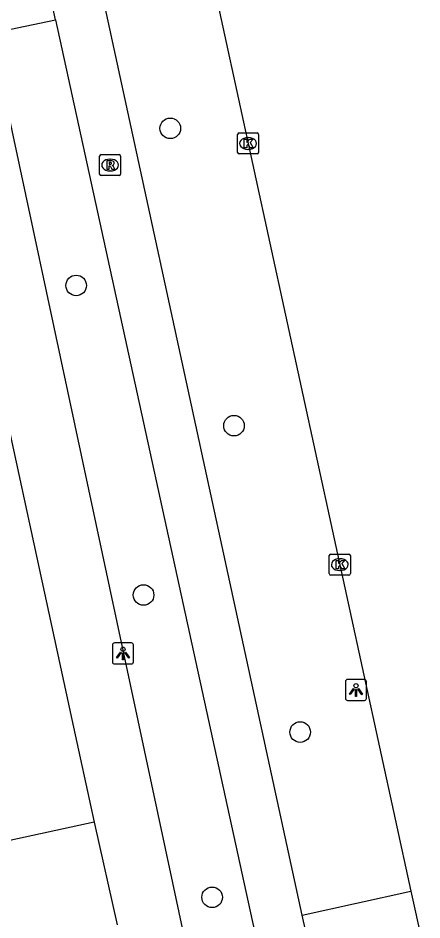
# Model space of a CAD drawing. Extents: x 160037 to 160839, y 385326 to 386441.
# Drawn here: x 160643.55 to 160662.75, y 386153.92 to 386196.78 of the extents above; entities that cross this region are included whole.
import ezdxf

# ---------------------------------------------------------------- set-up
doc = ezdxf.new("R2010")
doc.units = 0
for name, color, linetype in [('IMGEO_Boom', 7, 'Continuous'), ('IMGEO_Fietspad_gesloten', 7, 'Continuous'), ('IMGEO_Kolk', 7, 'Continuous'), ('IMGEO_Lichtpunt', 7, 'Continuous'), ('IMGEO_Rijbaan_lokaal_gesloten', 7, 'Continuous'), ('IMGEO_Rioolput', 7, 'Continuous'), ('IMGEO_Voetpad_open', 7, 'Continuous')]:
    doc.layers.add(name, color=color, linetype=linetype)

msp = doc.modelspace()

# ---------------------------------------------------------------- linework, layer by layer
at = {"layer": 'IMGEO_Boom'}
for centre in [(160650.787, 386191.533), (160646.315, 386184.069), (160653.816, 386177.404), (160649.517, 386169.359), (160656.961, 386162.845), (160652.777, 386154.994)]:
    msp.add_circle(centre, 0.489, dxfattribs=at)
at = {"layer": 'IMGEO_Fietspad_gesloten'}
for points in [[(160657.055, 386154.143), (160647.386, 386198.679), (160636.094, 386250.686), (160624.457, 386303.72), (160622.534, 386311.847), (160620.91, 386317.905), (160618.67, 386325.412), (160616.315, 386332.541), (160613.894, 386338.952), (160609.405, 386349.023)], [(160645.338, 386196.693), (160645.016, 386198.179)], [(160645.338, 386196.693), (160654.791, 386153.384)], [(160657.58, 386151.817), (160657.055, 386154.143)]]:
    msp.add_lwpolyline(points, dxfattribs=at)
at = {"layer": 'IMGEO_Kolk'}
for p, q in [((160654.06, 386191.316), (160654.912, 386191.316)), ((160653.985, 386190.39), (160653.985, 386191.242)), ((160654.473, 386191.096), (160654.498, 386191.096)), ((160654.986, 386191.242), (160654.986, 386190.39)), ((160654.496, 386190.536), (160654.471, 386190.536)), ((160654.912, 386190.316), (160654.06, 386190.316)), ((160658.344, 386170.377), (160658.344, 386171.229)), ((160658.419, 386171.303), (160659.271, 386171.303)), ((160659.345, 386171.229), (160659.345, 386170.377)), ((160658.832, 386171.083), (160658.857, 386171.083)), ((160658.855, 386170.523), (160658.83, 386170.523)), ((160659.271, 386170.303), (160658.419, 386170.303))]:
    msp.add_line(p, q, dxfattribs=at)
for points in [[(160654.06, 386191.316), (160654.912, 386191.316)], [(160653.985, 386190.39), (160653.985, 386191.242)], [(160654.306, 386191.016), (160654.429, 386191.016), (160654.429, 386190.865), (160654.559, 386191.016), (160654.723, 386191.016), (160654.577, 386190.865), (160654.73, 386190.616), (160654.578, 386190.616), (160654.493, 386190.78), (160654.429, 386190.713), (160654.429, 386190.616), (160654.306, 386190.616), (160654.306, 386191.016)], [(160654.986, 386191.242), (160654.986, 386190.39)], [(160654.912, 386190.316), (160654.06, 386190.316)], [(160658.344, 386170.377), (160658.344, 386171.229)], [(160658.419, 386171.303), (160659.271, 386171.303)], [(160659.345, 386171.229), (160659.345, 386170.377)], [(160658.665, 386171.003), (160658.788, 386171.003), (160658.788, 386170.852), (160658.918, 386171.003), (160659.082, 386171.003), (160658.936, 386170.852), (160659.089, 386170.603), (160658.937, 386170.603), (160658.852, 386170.767), (160658.788, 386170.7), (160658.788, 386170.603), (160658.665, 386170.603), (160658.665, 386171.003)], [(160659.271, 386170.303), (160658.419, 386170.303)]]:
    msp.add_lwpolyline(points, dxfattribs=at)
for centre, start, end in [((160654.062, 386191.24), 91.552, 178.448), ((160654.062, 386191.24), 91.552, 178.448), ((160654.91, 386191.24), 1.552, 88.448), ((160654.91, 386191.24), 1.552, 88.448), ((160654.062, 386190.392), 181.552, 268.448), ((160654.062, 386190.392), 181.552, 268.448), ((160654.91, 386190.392), 271.552, 358.448), ((160654.91, 386190.392), 271.552, 358.448), ((160658.421, 386171.227), 91.552, 178.448), ((160658.421, 386171.227), 91.552, 178.448), ((160659.269, 386171.227), 1.552, 88.448), ((160659.269, 386171.227), 1.552, 88.448), ((160658.421, 386170.379), 181.552, 268.448), ((160658.421, 386170.379), 181.552, 268.448), ((160659.269, 386170.379), 271.552, 358.448), ((160659.269, 386170.379), 271.552, 358.448)]:
    msp.add_arc(centre, 0.0765, start, end, dxfattribs=at)
for centre, major_axis, ratio, start_param, end_param in [((160654.472, 386190.816), (-0.387, 0.002), 0.722429, 4.712389, 7.853982), ((160654.497, 386190.816), (-0.39, 0.002), 0.717154, 1.570796, 4.712389), ((160658.831, 386170.803), (-0.387, 0.002), 0.722429, 4.712389, 7.853982), ((160658.856, 386170.803), (-0.39, 0.002), 0.717154, 1.570796, 4.712389)]:
    msp.add_ellipse(centre, major_axis=major_axis, ratio=ratio, start_param=start_param, end_param=end_param, dxfattribs=at)
at = {"layer": 'IMGEO_Lichtpunt'}
for p, q in [((160648.042, 386166.985), (160648.042, 386166.178)), ((160648.042, 386166.985), (160648.042, 386166.178)), ((160648.944, 386167.08), (160648.136, 386167.08)), ((160648.944, 386167.08), (160648.136, 386167.08)), ((160649.038, 386166.178), (160649.038, 386166.985)), ((160649.038, 386166.178), (160649.038, 386166.985)), ((160648.136, 386166.084), (160648.944, 386166.084)), ((160648.136, 386166.084), (160648.944, 386166.084)), ((160659.114, 386165.249), (160659.114, 386164.442)), ((160659.114, 386165.249), (160659.114, 386164.442)), ((160660.016, 386165.344), (160659.208, 386165.344)), ((160660.016, 386165.344), (160659.208, 386165.344)), ((160660.11, 386164.442), (160660.11, 386165.249)), ((160660.11, 386164.442), (160660.11, 386165.249)), ((160659.208, 386164.348), (160660.016, 386164.348)), ((160659.208, 386164.348), (160660.016, 386164.348))]:
    msp.add_line(p, q, dxfattribs=at)
for points in [[(160648.416, 386166.649), (160648.455, 386166.621), (160648.267, 386166.359), (160648.229, 386166.386), (160648.416, 386166.649)], [(160648.518, 386166.601), (160648.565, 386166.601), (160648.565, 386166.279), (160648.518, 386166.279), (160648.518, 386166.601)], [(160648.628, 386166.621), (160648.666, 386166.648), (160648.853, 386166.386), (160648.814, 386166.358), (160648.628, 386166.621)], [(160659.488, 386164.913), (160659.527, 386164.885), (160659.339, 386164.623), (160659.301, 386164.65), (160659.488, 386164.913)], [(160659.59, 386164.865), (160659.637, 386164.865), (160659.637, 386164.543), (160659.59, 386164.543), (160659.59, 386164.865)], [(160659.7, 386164.885), (160659.738, 386164.912), (160659.925, 386164.65), (160659.886, 386164.622), (160659.7, 386164.885)]]:
    msp.add_lwpolyline(points, dxfattribs=at)
for centre in [(160648.541, 386166.783), (160659.613, 386165.047)]:
    msp.add_circle(centre, 0.0994, dxfattribs=at)
for centre, start, end in [((160648.136, 386166.985), 90, 180), ((160648.136, 386166.985), 90, 180), ((160648.944, 386166.985), 0, 90), ((160648.944, 386166.985), 0, 90), ((160648.136, 386166.178), 180, 270), ((160648.136, 386166.178), 180, 270), ((160648.944, 386166.178), 270, 0), ((160648.944, 386166.178), 270, 360), ((160659.208, 386165.249), 90, 180), ((160659.208, 386165.249), 90, 180), ((160660.016, 386165.249), 0, 90), ((160660.016, 386165.249), 0, 90), ((160659.208, 386164.442), 180, 270), ((160659.208, 386164.442), 180, 270), ((160660.016, 386164.442), 270, 0), ((160660.016, 386164.442), 270, 360)]:
    msp.add_arc(centre, 0.0946, start, end, dxfattribs=at)
at = {"layer": 'IMGEO_Rijbaan_lokaal_gesloten'}
for points in [[(160627.509, 386314.693), (160652.533, 386199.784), (160662.224, 386155.286)], [(160662.224, 386155.286), (160662.748, 386152.932)]]:
    msp.add_lwpolyline(points, dxfattribs=at)
at = {"layer": 'IMGEO_Rioolput'}
for p, q in [((160647.428, 386189.363), (160647.428, 386190.215)), ((160647.503, 386190.289), (160648.355, 386190.289)), ((160647.916, 386190.069), (160647.941, 386190.069)), ((160648.429, 386190.215), (160648.429, 386189.363)), ((160648.355, 386189.289), (160647.503, 386189.289)), ((160647.939, 386189.509), (160647.914, 386189.509))]:
    msp.add_line(p, q, dxfattribs=at)
for points in [[(160647.428, 386189.363), (160647.428, 386190.215)], [(160647.503, 386190.289), (160648.355, 386190.289)], [(160648.429, 386190.215), (160648.429, 386189.363)], [(160648.017, 386189.987), (160647.765, 386189.989), (160647.765, 386189.589)], [(160647.765, 386189.589), (160647.889, 386189.589), (160647.889, 386189.751), (160647.9, 386189.751)], [(160647.943, 386189.908), (160647.889, 386189.908), (160647.889, 386189.827)], [(160647.889, 386189.827), (160647.941, 386189.827)], [(160647.947, 386189.722), (160648.018, 386189.589), (160648.158, 386189.589), (160648.093, 386189.715)], [(160648.355, 386189.289), (160647.503, 386189.289)]]:
    msp.add_lwpolyline(points, dxfattribs=at)
for centre, radius, start, end in [((160647.505, 386190.213), 0.0765, 91.552, 178.448), ((160647.505, 386190.213), 0.0765, 91.552, 178.448), ((160648.353, 386190.213), 0.0765, 1.552, 88.448), ((160648.353, 386190.213), 0.0765, 1.552, 88.448), ((160647.899, 386189.698), 0.0533, 26.0293, 88.6989), ((160647.925, 386190.016), 0.19, 274.7715, 282.9687), ((160647.949, 386189.812), 0.0964, 77.0061, 93.1865), ((160647.963, 386189.869), 0.0378, 276.6634, 79.6772), ((160648.016, 386189.877), 0.109, 350.3612, 89.416), ((160648.014, 386189.877), 0.112, 277.5842, 350.9817), ((160647.998, 386189.662), 0.108, 29.5134, 73.7905), ((160647.505, 386189.365), 0.0765, 181.552, 268.448), ((160647.505, 386189.365), 0.0765, 181.552, 268.448), ((160648.353, 386189.365), 0.0765, 271.552, 358.448), ((160648.353, 386189.365), 0.0765, 271.552, 358.448)]:
    msp.add_arc(centre, radius, start, end, dxfattribs=at)
for centre, major_axis, ratio, start_param, end_param in [((160647.915, 386189.789), (-0.387, 0.002), 0.722429, 4.712389, 7.853982), ((160647.94, 386189.789), (-0.39, 0.002), 0.717154, 1.570796, 4.712389)]:
    msp.add_ellipse(centre, major_axis=major_axis, ratio=ratio, start_param=start_param, end_param=end_param, dxfattribs=at)
at = {"layer": 'IMGEO_Voetpad_open'}
for points in [[(160654.791, 386153.384), (160651.561, 386152.635), (160642.263, 386196.109), (160642.836, 386196.175), (160645.338, 386196.693)], [(160639.294, 386194.81), (160640.466, 386189.429), (160646.113, 386163.44), (160647.17, 386158.566)], [(160647.17, 386158.566), (160642.792, 386157.613)], [(160647.17, 386158.566), (160648.26, 386153.691)], [(160657.055, 386154.143), (160662.224, 386155.286)]]:
    msp.add_lwpolyline(points, dxfattribs=at)

doc.saveas('drawing.dxf')
